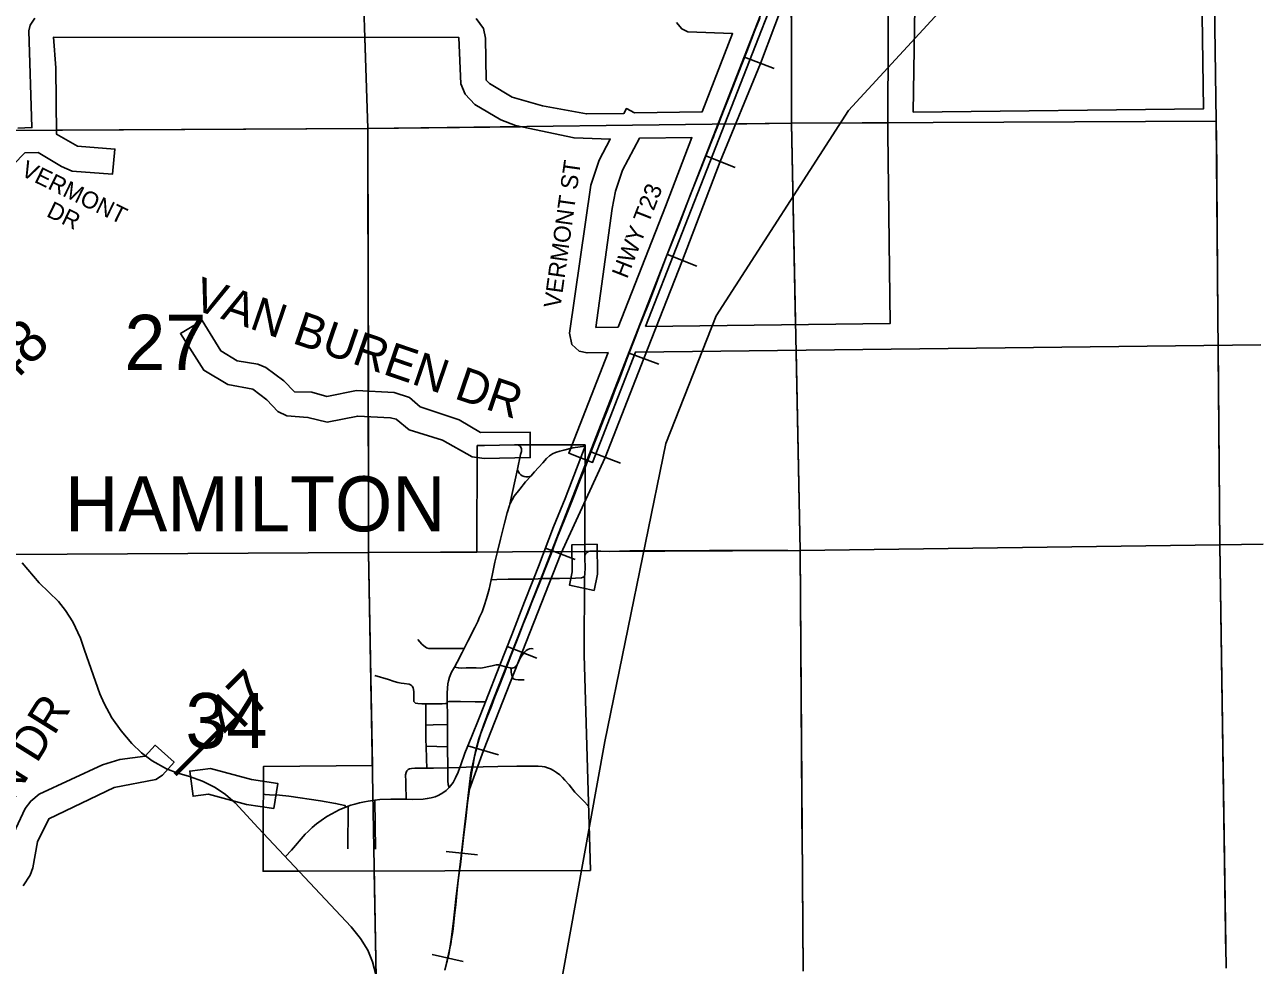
# Model space of a CAD drawing. Extents: x 10133 to 81668, y 5524 to 11018.
# Drawn here: x 23374.6 to 23740.1, y 8304.5 to 8582 of the extents above; entities that cross this region are included whole.
import ezdxf

# ---------------------------------------------------------------- set-up
doc = ezdxf.new("R2010")
doc.units = 0
doc.layers.add('Default', color=7, linetype='Continuous')

msp = doc.modelspace()

# ---------------------------------------------------------------- linework, layer by layer
at = {"layer": 'Default'}
for p, q in [((23595.76, 8569.1), (23587.01, 8572.47)), ((23584.29, 8539.89), (23575.59, 8543.37)), ((23572.98, 8510.85), (23564.24, 8514.26)), ((23561.74, 8481.87), (23552.96, 8485.15)), ((23550.41, 8452.66), (23541.65, 8455.99)), ((23537.04, 8424.28), (23528.29, 8427.64)), ((23525.67, 8395.14), (23516.94, 8398.57)), ((23514.38, 8366.63), (23505.38, 8369.26)), ((23508.23, 8337.09), (23498.91, 8338.14)), ((23504, 8305.63), (23494.86, 8307.69))]:
    msp.add_line(p, q, dxfattribs=at)
for points in [[(23531.13, 8289.64), (23545.83, 8370.55), (23563.76, 8458.5), (23578.67, 8496.18), (23617.68, 8556.69), (23669.83, 8613.4), (23686.99, 8659.87), (23682.82, 8731.27), (23685.84, 8801.15), (23685.67, 8827.64)], [(23724.47, 8678.35), (23726.27, 8553.59)], [(23471.66, 8676.63), (23475.87, 8551.39)], [(23600.72, 8677.54), (23600.92, 8552.99)], [(23637.25, 8587.27), (23636.81, 8556.25), (23722.49, 8557.27), (23720.83, 8674.49)], [(23557.8, 8492.97), (23629.97, 8493.85), (23629.29, 8550.08), (23629.56, 8611.84), (23613.13, 8612.03), (23606.12, 8611.93), (23600.58, 8601.57), (23597.5, 8594.59), (23557.8, 8492.97)], [(23600.84, 8602.04), (23600.92, 8552.99)], [(23499.12, 8305.28), (23499.49, 8306.92), (23499.89, 8308.7), (23500.29, 8310.81), (23500.56, 8312.36), (23500.82, 8313.92), (23500.99, 8315.31), (23501.22, 8317.24), (23501.45, 8319.17), (23501.8, 8322.43), (23502.15, 8325.7), (23502.34, 8327.62), (23502.53, 8329.54), (23502.72, 8330.98), (23502.9, 8332.42), (23503.15, 8334.24), (23503.4, 8336.06), (23503.79, 8339.58), (23504.19, 8343.1), (23504.74, 8347.77), (23505.3, 8352.44), (23505.82, 8356.5), (23509.98, 8367.92), (23532.81, 8425.91), (23545.89, 8454.36), (23557.34, 8483.51), (23568.71, 8512.54), (23579.8, 8541.68), (23591.77, 8570.62), (23600.19, 8593.14)], [(23592.4, 8586.65), (23549.3, 8476.19), (23527.49, 8420), (23511.95, 8380.58), (23509.96, 8375.3), (23508.58, 8371.32), (23507.58, 8367.64), (23507.05, 8364.81), (23506.28, 8361.29), (23504.52, 8347.05), (23503.22, 8335.11), (23501.77, 8324.01), (23501.08, 8317.58), (23500.39, 8312.15), (23499.78, 8307.71), (23498.55, 8303.04)], [(23372.53, 8551.5), (23376.68, 8551.69), (23375.76, 8580.25), (23376.19, 8581.92), (23377.55, 8583.94)], [(23591.5, 8584.02), (23590.17, 8580.64), (23587.66, 8574.12), (23585.14, 8567.61), (23583.76, 8564.08), (23582.38, 8560.55), (23581.01, 8557.09), (23579.64, 8553.63), (23578.9, 8551.76), (23578.16, 8549.88), (23577.83, 8548.97), (23577.5, 8548.07), (23574.18, 8539.78), (23570.87, 8531.48), (23569.38, 8527.55), (23567.9, 8523.61), (23565.97, 8518.67), (23564.03, 8513.73), (23562.36, 8509.28), (23560.68, 8504.84), (23558.84, 8500.18), (23557, 8495.51), (23555.94, 8492.9), (23554.89, 8490.28), (23552.51, 8483.92), (23550.14, 8477.55), (23548.88, 8474.38), (23547.62, 8471.2), (23545.55, 8465.93), (23543.48, 8460.66), (23542.52, 8458.22), (23541.23, 8454.83), (23539.94, 8451.44), (23538.13, 8446.79), (23536.32, 8442.14), (23533.98, 8436.29), (23531.65, 8430.43), (23529.93, 8425.97), (23528.22, 8421.52), (23526.78, 8417.92), (23525.35, 8414.33), (23524.25, 8411.66), (23523.04, 8408.56), (23521.83, 8405.46), (23521.21, 8403.87), (23520.6, 8402.29), (23519.33, 8399.05), (23518.06, 8395.81), (23516.23, 8391.11), (23514.4, 8386.41), (23513.35, 8383.71), (23512.3, 8381.01), (23511.63, 8379.3), (23510.97, 8377.59), (23510.09, 8375.28), (23509.22, 8372.97), (23508.44, 8370.33), (23507.67, 8367.69), (23507.27, 8365.68), (23506.88, 8363.67), (23506.8, 8363.19), (23506.71, 8362.71), (23506.53, 8361.63), (23506.34, 8360.55), (23505.82, 8356.5), (23505.3, 8352.44), (23504.74, 8347.77), (23504.19, 8343.1), (23503.79, 8339.58), (23503.4, 8336.06), (23503.15, 8334.24), (23502.9, 8332.42), (23502.72, 8330.98), (23502.53, 8329.54), (23502.34, 8327.62), (23502.15, 8325.7), (23501.8, 8322.43), (23501.45, 8319.17), (23501.22, 8317.24), (23500.99, 8315.31), (23500.82, 8313.92), (23500.56, 8312.36), (23500.29, 8310.81), (23499.89, 8308.7), (23499.49, 8306.92), (23499.09, 8305.13), (23498.59, 8303.11)], [(23507.81, 8583.84), (23509.93, 8580.96), (23510.52, 8578.08), (23510.8, 8565.72), (23511.79, 8564.66), (23518.44, 8560.65), (23527.39, 8558.1), (23540.33, 8555.72), (23551.4, 8555.86), (23552.15, 8557.28), (23554.52, 8556.03), (23574.5, 8556.3), (23583.5, 8579.45), (23570.31, 8579.93), (23568.47, 8580.82), (23566.97, 8582.71)], [(23739.4, 8487.63), (23554.83, 8485.44), (23542.16, 8452.89), (23535.16, 8455.58), (23546.75, 8485.3), (23540.53, 8485.19), (23538.22, 8485.7), (23536.05, 8487.68), (23535.4, 8491.07), (23541.63, 8534.67), (23544.12, 8542.06), (23547.37, 8548.29), (23536.7, 8548.63), (23519.39, 8552.34), (23515.09, 8553.94), (23507.43, 8558.55), (23504.53, 8561.6), (23503.31, 8564.61), (23502.71, 8578.24), (23383.1, 8578.39), (23383.71, 8569.33), (23383.99, 8549.72), (23390.14, 8546.23), (23401.21, 8545.36), (23400.45, 8537.9), (23388.6, 8538.87), (23385.38, 8540.19), (23378.57, 8544.33), (23374.64, 8544.26), (23364.3, 8533.7)], [(23474.97, 8578.14), (23475.87, 8551.39)], [(23349.65, 8550.78), (23475.87, 8551.39)], [(23384.18, 8550.95), (23475.87, 8551.39)], [(23475.87, 8551.39), (23600.92, 8552.99)], [(23475.87, 8551.39), (23520.94, 8551.96)], [(23475.87, 8551.39), (23476, 8474.01)], [(23475.87, 8551.39), (23476.08, 8426.3)], [(23581.15, 8552.74), (23600.92, 8552.99)], [(23600.92, 8552.99), (23726.27, 8553.59)], [(23600.92, 8552.99), (23629.31, 8553.13)], [(23600.92, 8552.99), (23602.1, 8493.41)], [(23600.92, 8552.99), (23603.43, 8426.95)], [(23726.27, 8553.59), (23727.28, 8428.61)], [(23726.29, 8550.79), (23726.74, 8494.91)], [(23726.29, 8550.79), (23726.74, 8494.91)], [(23543.13, 8492.73), (23549.69, 8492.85), (23563.72, 8528.38), (23571.5, 8548.75), (23556.01, 8548.54), (23551, 8539.08), (23548.93, 8532.96), (23548, 8527.85), (23543.13, 8492.73)], [(23506.62, 8454.56), (23497.86, 8459.44), (23488.04, 8462.53), (23484.16, 8465.65), (23482.5, 8466.1), (23472.87, 8466.58), (23463.79, 8464.79), (23458.13, 8466.18), (23451.92, 8466.6), (23449.24, 8467.97), (23446, 8471.4), (23441.87, 8474.49), (23434.48, 8475.88), (23427.43, 8480.11), (23420.51, 8490.89), (23426.93, 8494.77), (23432.4, 8485.78), (23437.31, 8482.83), (23443.41, 8481.91), (23445.72, 8480.94), (23451.02, 8476.97), (23454.18, 8473.75), (23459.35, 8473.58), (23463.71, 8472.31), (23472.5, 8474.07), (23483.64, 8473.52), (23488.11, 8472.05), (23491.26, 8469.31), (23502.84, 8465.42), (23509.08, 8461.69), (23523.77, 8461.8), (23523.77, 8454.31), (23510.22, 8454.09), (23506.62, 8454.56)], [(23602.25, 8485.91), (23603.43, 8426.95)], [(23726.8, 8487.42), (23727.28, 8428.61), (23729.1, 8307.42)], [(23726.8, 8487.42), (23727.28, 8428.61)], [(23476.01, 8466.52), (23476.08, 8426.3)], [(23451.52, 8336.64), (23453.28, 8338.44), (23457.32, 8343.25), (23458.21, 8344.02), (23459.45, 8345.22), (23460.68, 8346.24), (23462.03, 8347.22), (23463.73, 8348.43), (23465.18, 8349.23), (23467.4, 8350.43), (23469.06, 8351.08), (23469.35, 8351.18), (23470.07, 8351.44), (23470.85, 8351.73), (23472.02, 8352.09), (23473.38, 8352.46), (23474.86, 8352.77), (23475.97, 8352.96), (23477.32, 8353.17), (23477.95, 8353.24), (23479.42, 8353.39), (23482.6, 8353.51), (23484.85, 8353.51), (23487.19, 8353.5), (23488.88, 8353.48), (23492.12, 8353.54), (23493.38, 8353.7), (23494.56, 8353.94), (23495.7, 8354.22), (23496.62, 8354.62), (23497.45, 8355.09), (23498.26, 8355.58), (23498.96, 8356.13), (23499.58, 8356.69), (23499.82, 8356.97), (23500.23, 8357.46), (23501, 8358.48), (23501.74, 8359.83), (23502.45, 8361.53), (23502.99, 8362.92), (23503.28, 8363.65), (23504.51, 8367.14), (23506.58, 8372.16), (23508.58, 8377.28), (23510.25, 8381.5), (23510.54, 8382.25), (23514.79, 8393.09), (23518.29, 8402.03), (23522.08, 8411.77), (23524.36, 8417.48), (23524.75, 8418.49), (23526.18, 8422.22), (23530.68, 8433.88), (23534.04, 8442.23), (23540, 8457.73)], [(23517.78, 8440.53), (23519.31, 8447.73), (23520, 8450.87), (23520.94, 8455.22), (23521.16, 8456.11), (23521.19, 8456.61), (23521.16, 8456.95), (23520.97, 8457.38), (23520.79, 8457.69), (23520.48, 8457.87), (23520.02, 8458.06)], [(23517.78, 8440.53), (23518.42, 8441.81), (23519.06, 8442.92), (23520.67, 8445.04), (23522.39, 8447.14), (23523.92, 8448.87), (23525.07, 8450.16), (23527.45, 8452.75), (23528.56, 8454.01), (23529.48, 8454.82), (23530.32, 8455.43), (23531.24, 8455.86), (23532.47, 8456.26), (23533.64, 8456.51), (23536.39, 8457.16), (23538.55, 8457.53), (23540, 8457.74)], [(23520, 8450.87), (23520.05, 8450.69), (23520.33, 8450.13), (23520.6, 8449.64), (23520.97, 8449.24), (23521.38, 8448.93), (23521.93, 8448.77), (23522.45, 8448.68), (23523.1, 8448.68), (23523.92, 8448.87)], [(23512.24, 8418.27), (23512.5, 8419.52), (23513.33, 8423.5), (23514.1, 8426.61), (23515.03, 8430.25), (23516.14, 8434.96), (23516.97, 8438.02), (23517.61, 8440.2), (23517.78, 8440.53)], [(23351.48, 8425.65), (23476.08, 8426.3)], [(23351.48, 8425.65), (23476.08, 8426.3)], [(23476.08, 8426.3), (23603.43, 8426.95)], [(23476.08, 8426.3), (23508.04, 8426.46)], [(23476.08, 8426.3), (23477.2, 8363.43)], [(23476.08, 8426.3), (23478.31, 8300.78)], [(23542.66, 8415.06), (23535.34, 8416.69), (23536.19, 8420.6), (23536.02, 8428.56), (23543.51, 8428.77), (23543.67, 8419.92), (23542.66, 8415.06)], [(23539.87, 8424.91), (23539.93, 8425.5), (23540.15, 8425.99), (23540.49, 8426.36), (23540.92, 8426.58), (23541.38, 8426.7), (23544.56, 8426.67), (23547.05, 8426.64), (23553.16, 8426.76), (23565.39, 8426.83), (23576.71, 8426.89), (23579.45, 8426.86), (23582.81, 8426.86), (23599.69, 8426.97)], [(23543.56, 8426.64), (23603.43, 8426.95)], [(23603.43, 8426.95), (23727.28, 8428.61)], [(23603.43, 8426.95), (23727.28, 8428.61)], [(23604.06, 8337.16), (23603.43, 8426.95)], [(23604.3, 8302.75), (23603.43, 8426.95)], [(23727.28, 8428.61), (23740.12, 8428.73)], [(23727.28, 8428.61), (23740.12, 8428.73)], [(23727.28, 8428.61), (23729.1, 8307.42)], [(23727.28, 8428.61), (23729.15, 8303.65)], [(23373.81, 8423.25), (23378.83, 8417.33), (23384.49, 8411.84), (23386.62, 8409.19), (23388.8, 8405.86), (23391.06, 8401.07), (23392.21, 8397.51), (23396.71, 8384.65), (23398.01, 8381.75), (23400.32, 8377.57), (23403.03, 8373.65), (23406.2, 8369.92), (23409.04, 8367.23), (23412.16, 8364.86), (23416.38, 8362.49), (23419.43, 8361.35), (23423.22, 8360.24), (23427.05, 8358.82), (23430.8, 8356.96), (23433.87, 8354.87), (23436.63, 8352.41), (23443.48, 8345.1), (23470.95, 8315.86), (23473.7, 8312.38), (23475.79, 8308.98), (23477.23, 8305.49), (23478.15, 8301.83)], [(23512.24, 8418.27), (23513.95, 8418.32), (23517.21, 8418.44), (23523.29, 8418.41), (23524.75, 8418.49), (23527.51, 8418.63), (23532.44, 8418.69), (23537.16, 8418.72), (23538.88, 8418.81), (23539.41, 8419.06), (23539.78, 8419.4), (23539.81, 8419.54)], [(23499.82, 8356.97), (23499.58, 8357.87), (23499.46, 8358.92), (23499.46, 8361.75), (23499.45, 8362.81), (23499.38, 8369.02), (23499.37, 8369.92), (23499.35, 8375.57), (23499.33, 8378.68), (23499.29, 8381.67), (23499.29, 8381.74), (23499.28, 8382.28), (23499.28, 8382.34), (23499.28, 8382.59), (23499.24, 8384.87), (23499.4, 8387.58), (23499.61, 8388.45), (23499.95, 8389.5), (23500.57, 8390.98), (23501.43, 8392.52), (23502.23, 8393.97), (23503.71, 8396.8), (23504.3, 8398), (23504.3, 8398), (23505.38, 8400.19), (23507.41, 8404.2), (23508.31, 8405.93), (23508.83, 8407.19), (23509.6, 8408.82), (23510.19, 8410.58), (23510.83, 8412.74), (23511.67, 8415.51), (23512.24, 8418.27)], [(23490.57, 8400.64), (23491.74, 8399.29), (23492.36, 8398.76), (23493.19, 8398.21), (23493.87, 8397.99), (23494.59, 8397.97), (23504.3, 8398)], [(23517.98, 8392.25), (23518.39, 8392.21), (23518.69, 8392.24), (23519.16, 8392.39), (23519.56, 8392.67), (23519.99, 8393.35), (23520.76, 8395.11), (23521.34, 8396.06), (23522.21, 8397.05), (23522.58, 8397.42), (23523.04, 8397.73), (23523.56, 8397.91), (23524.06, 8397.97), (23524.61, 8397.94)], [(23501.43, 8392.52), (23502.57, 8392.27), (23503.5, 8392.21), (23504.82, 8392.3), (23507.81, 8392.27), (23509.2, 8392.21), (23512.53, 8392.89), (23513.76, 8393.16), (23514.41, 8393.19), (23514.79, 8393.09), (23516.87, 8392.52), (23517.8, 8392.27), (23517.98, 8392.25)], [(23477.86, 8389.99), (23481.91, 8388.81), (23483.63, 8388.22), (23484.71, 8387.91), (23485.67, 8387.76), (23486.59, 8387.66), (23488.04, 8387.45), (23488.63, 8387.17), (23488.92, 8386.88), (23489.25, 8386.41), (23489.38, 8385.33), (23489.38, 8383.64), (23489.44, 8382.37), (23489.9, 8381.91), (23490.61, 8381.76), (23491.75, 8381.7), (23492.92, 8381.69), (23497.82, 8381.67), (23498.75, 8381.73), (23499.29, 8381.74)], [(23521.96, 8388.76), (23520.17, 8388.79), (23519.43, 8388.85), (23519, 8388.94), (23518.69, 8389.13), (23518.39, 8389.68), (23518.23, 8390.42), (23518.17, 8391.13), (23518.14, 8391.75), (23517.98, 8392.25)], [(23499.28, 8382.28), (23499.72, 8382.31), (23500.48, 8382.37), (23501.31, 8382.37), (23503.19, 8382.34), (23507.53, 8382.22), (23509.26, 8382.25), (23510.54, 8382.25)], [(23492.93, 8375.4), (23492.92, 8377.91), (23492.92, 8381.69)], [(23492.93, 8375.4), (23495.11, 8375.5), (23499.35, 8375.57)], [(23493.01, 8369.22), (23492.95, 8370.97), (23492.93, 8375.4)], [(23371.22, 8343.4), (23374.7, 8350.8), (23376.34, 8352.98), (23378.86, 8354.99), (23397.51, 8363.67), (23402.61, 8365.22), (23410.12, 8366.18), (23413.03, 8369.45), (23418.65, 8364.49), (23415.24, 8360.64), (23413.31, 8359.37), (23400.97, 8356.96), (23381.72, 8347.76), (23378.32, 8340.94), (23377, 8333.26), (23376.21, 8331.1), (23374.1, 8327.97)], [(23493.22, 8362.66), (23493.14, 8365.39), (23493.01, 8369.22)], [(23493.01, 8369.22), (23499.38, 8369.02)], [(23448.14, 8350.75), (23440.07, 8351.98), (23428.8, 8355.02), (23424.27, 8354.4), (23423.26, 8361.83), (23429.43, 8362.54), (23441.53, 8359.34), (23449.27, 8358.17), (23448.14, 8350.75)], [(23487.19, 8353.5), (23487.13, 8354.47), (23487.1, 8356.88), (23487.03, 8358.79), (23486.97, 8360.73), (23487.13, 8361.41), (23487.37, 8361.87), (23487.55, 8362.06), (23487.77, 8362.3), (23488.14, 8362.52), (23488.73, 8362.61), (23489.69, 8362.64), (23493.22, 8362.66)], [(23493.22, 8362.66), (23495.17, 8362.67), (23499.45, 8362.81), (23502.99, 8362.92)], [(23502.99, 8362.92), (23504.82, 8362.98), (23509.91, 8363.11), (23514.19, 8363.14), (23519.83, 8363.26), (23523.04, 8363.32), (23525.29, 8363.32), (23526.12, 8363.29), (23527.26, 8363.2), (23528.06, 8363.04), (23528.83, 8362.8), (23529.76, 8362.46), (23530.65, 8361.97), (23531.52, 8361.38), (23532.5, 8360.67), (23533.3, 8359.9), (23533.98, 8359.19), (23535.25, 8357.77), (23536.97, 8355.62), (23537.93, 8354.57), (23539.75, 8352.78), (23540.7, 8351.79), (23540.98, 8351.58)], [(23445, 8355.02), (23445.54, 8354.94), (23446.83, 8354.84), (23449.81, 8354.67), (23452.49, 8354.45), (23461.83, 8353.08), (23466.34, 8352.29), (23469.09, 8351.69), (23469.35, 8351.18)], [(23478.09, 8338.74), (23477.95, 8353.24)], [(23469.96, 8338.92), (23470.07, 8351.44)], [(23477.75, 8332.36), (23478.31, 8300.78)], [(23604.3, 8302.75), (23604.11, 8329.59)]]:
    msp.add_lwpolyline(points, dxfattribs=at)
msp.add_lwpolyline([(23508.06, 8457.85), (23508.04, 8426.46), (23476.07, 8426.3), (23477.19, 8363.43), (23445.03, 8363.17), (23444.95, 8343.54), (23444.91, 8332.27), (23455.61, 8332.3), (23541.52, 8332.53), (23539.73, 8396.15), (23539.81, 8419.54), (23539.84, 8419.67), (23539.93, 8420.26), (23539.96, 8421.59), (23539.87, 8424.91), (23539.96, 8458.08), (23520.02, 8458.06), (23519.13, 8458.06), (23510.31, 8457.84)], close=True, dxfattribs=at)

# ---------------------------------------------------------------- texts
for s, height, rotation, p in [('VERMONT', 5, 333.9409, (23373.09, 8537.71)), ('VERMONT ST', 5, 82.0372, (23532.67, 8498.21)), ('HWY T23', 5, 68.6308, (23552.34, 8506.88)), ('DR', 5, 333.9409, (23380.7, 8525.64)), ('VAN BUREN DR', 10, 341.1452, (23423.69, 8498.3)), ('27', 16.25, 0.024, (23404, 8480.19)), ('‒‒48', 12.5, 45, (23356.35, 8461.29)), ('HAMILTON', 16.25, 0.0251, (23386.48, 8432.52)), ('‒‒47', 12.5, 45, (23422.25, 8357.53)), ('WILSON DR', 10, 57.982, (23348.19, 8315.99)), ('34', 16.25, 0.0241, (23422.02, 8368.6))]:
    msp.add_text(s, height=height, rotation=rotation, dxfattribs=at).set_placement(p)

doc.saveas('drawing.dxf')
